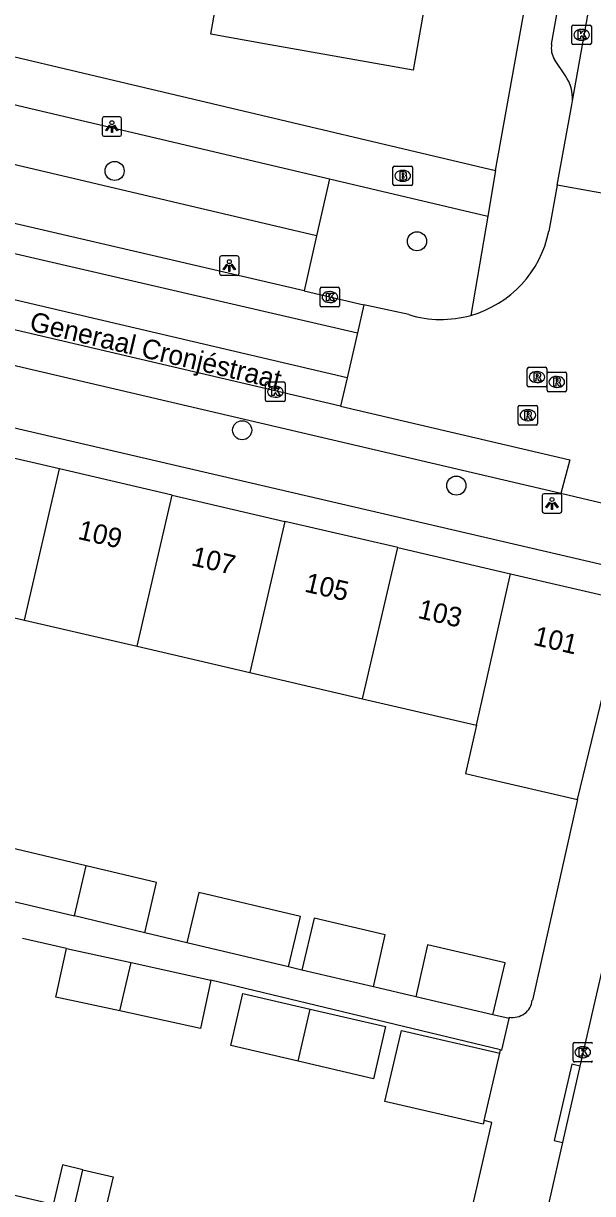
# Model space of a CAD drawing. Extents: x 163686 to 164493, y 382719 to 383870.
# Drawn here: x 163875.6 to 163904.7, y 383368 to 383427.9 of the extents above; entities that cross this region are included whole.
import ezdxf

# ---------------------------------------------------------------- set-up
doc = ezdxf.new("R2010")
doc.units = 0
for name, color, linetype in [('IMGEO_Boom', 7, 'Continuous'), ('IMGEO_Brandkraan', 7, 'Continuous'), ('IMGEO_Groenvoorziening', 7, 'Continuous'), ('IMGEO_Kolk', 7, 'Continuous'), ('IMGEO_Lichtpunt', 7, 'Continuous'), ('IMGEO_Openbare_ruimte_label', 7, 'Continuous'), ('IMGEO_Pand', 7, 'Continuous'), ('IMGEO_Pand_nummerreeks', 7, 'Continuous'), ('IMGEO_Rijbaan_lokaal_open', 7, 'Continuous'), ('IMGEO_Rioolput', 7, 'Continuous'), ('IMGEO_Voetpad_open', 7, 'Continuous')]:
    doc.layers.add(name, color=color, linetype=linetype)

msp = doc.modelspace()

# ---------------------------------------------------------------- linework, layer by layer
at = {"layer": 'IMGEO_Boom'}
for centre in [(163880.26, 383420.31), (163895.74, 383416.71), (163886.79, 383407.042), (163897.754, 383404.208)]:
    msp.add_circle(centre, 0.489, dxfattribs=at)
at = {"layer": 'IMGEO_Brandkraan'}
for p, q in [((163894.511, 383419.634), (163894.511, 383420.486)), ((163894.586, 383420.56), (163895.438, 383420.56)), ((163895.512, 383420.486), (163895.512, 383419.634)), ((163894.999, 383420.34), (163895.024, 383420.34)), ((163895.438, 383419.56), (163894.586, 383419.56)), ((163895.022, 383419.78), (163894.997, 383419.78))]:
    msp.add_line(p, q, dxfattribs=at)
for points in [[(163894.511, 383419.634), (163894.511, 383420.486)], [(163894.586, 383420.56), (163895.438, 383420.56)], [(163895.512, 383420.486), (163895.512, 383419.634)], [(163894.859, 383420.26), (163894.859, 383419.86), (163895.072, 383419.86)], [(163895.09, 383420.26), (163894.859, 383420.26)], [(163895.038, 383420.179), (163894.984, 383420.179), (163894.984, 383420.103)], [(163894.984, 383420.103), (163895.037, 383420.103)], [(163895.046, 383420.027), (163894.984, 383420.027), (163894.984, 383419.946)], [(163894.984, 383419.946), (163895.046, 383419.946)], [(163895.438, 383419.56), (163894.586, 383419.56)]]:
    msp.add_lwpolyline(points, dxfattribs=at)
for centre, radius, start, end in [((163894.588, 383420.484), 0.0765, 91.55205, 178.44795), ((163894.588, 383420.484), 0.0765, 91.55205, 178.44795), ((163895.436, 383420.484), 0.0765, 1.55205, 88.44795), ((163895.436, 383420.484), 0.0765, 1.55205, 88.44795), ((163895.039, 383420.141), 0.0379, 267.82845, 90.93552), ((163895.047, 383419.986), 0.0404, 269.87594, 90.50774), ((163895.078, 383420.111), 0.251, 268.66757, 293.53466), ((163895.094, 383420.115), 0.145, 59.4692, 91.53667), ((163895.119, 383420.162), 0.0922, 285.51372, 58.15012), ((163895.124, 383419.97), 0.105, 301.31148, 78.98903), ((163894.588, 383419.636), 0.0765, 181.55205, 268.44795), ((163894.588, 383419.636), 0.0765, 181.55205, 268.44795), ((163895.436, 383419.636), 0.0765, 271.55205, 358.44795), ((163895.436, 383419.636), 0.0765, 271.55205, 358.44795)]:
    msp.add_arc(centre, radius, start, end, dxfattribs=at)
for centre, major_axis, ratio, start_param, end_param in [((163894.998, 383420.06), (-0.387, 0.002), 0.722429, 4.712389, 7.853982), ((163895.023, 383420.06), (-0.39, 0.002), 0.717154, 1.570796, 4.712389)]:
    msp.add_ellipse(centre, major_axis=major_axis, ratio=ratio, start_param=start_param, end_param=end_param, dxfattribs=at)
at = {"layer": 'IMGEO_Groenvoorziening'}
for points in [[(163890.603, 383416.989), (163867.54, 383422.415)], [(163891.265, 383419.907), (163890.603, 383416.989)], [(163890.603, 383416.989), (163889.964, 383414.169)]]:
    msp.add_lwpolyline(points, dxfattribs=at)
at = {"layer": 'IMGEO_Kolk'}
for p, q in [((163903.669, 383426.851), (163903.669, 383427.703)), ((163903.744, 383427.777), (163904.596, 383427.777)), ((163904.67, 383427.703), (163904.67, 383426.851)), ((163904.18, 383426.997), (163904.155, 383426.997)), ((163904.157, 383427.557), (163904.182, 383427.557)), ((163904.596, 383426.777), (163903.744, 383426.777)), ((163890.778, 383413.431), (163890.778, 383414.283)), ((163890.853, 383414.357), (163891.705, 383414.357)), ((163891.266, 383414.137), (163891.291, 383414.137)), ((163891.779, 383414.283), (163891.779, 383413.431)), ((163891.705, 383413.357), (163890.853, 383413.357)), ((163891.289, 383413.577), (163891.264, 383413.577)), ((163887.987, 383408.586), (163887.987, 383409.438)), ((163888.062, 383409.512), (163888.914, 383409.512)), ((163888.475, 383409.292), (163888.5, 383409.292)), ((163888.988, 383409.438), (163888.988, 383408.586)), ((163888.914, 383408.512), (163888.062, 383408.512)), ((163888.498, 383408.732), (163888.473, 383408.732)), ((163903.729, 383374.785), (163903.729, 383375.637)), ((163903.804, 383375.711), (163904.656, 383375.711)), ((163904.217, 383375.491), (163904.242, 383375.491)), ((163904.24, 383374.931), (163904.215, 383374.931)), ((163904.656, 383374.711), (163903.804, 383374.711))]:
    msp.add_line(p, q, dxfattribs=at)
for points in [[(163903.669, 383426.851), (163903.669, 383427.703)], [(163903.744, 383427.777), (163904.596, 383427.777)], [(163904.67, 383427.703), (163904.67, 383426.851)], [(163903.99, 383427.477), (163904.113, 383427.477), (163904.113, 383427.326), (163904.243, 383427.477), (163904.407, 383427.477), (163904.261, 383427.326), (163904.414, 383427.077), (163904.262, 383427.077), (163904.177, 383427.241), (163904.113, 383427.174), (163904.113, 383427.077), (163903.99, 383427.077), (163903.99, 383427.477)], [(163904.596, 383426.777), (163903.744, 383426.777)], [(163890.778, 383413.431), (163890.778, 383414.283)], [(163890.853, 383414.357), (163891.705, 383414.357)], [(163891.099, 383414.057), (163891.222, 383414.057), (163891.222, 383413.906), (163891.352, 383414.057), (163891.516, 383414.057), (163891.37, 383413.906), (163891.523, 383413.657), (163891.371, 383413.657), (163891.286, 383413.821), (163891.222, 383413.754), (163891.222, 383413.657), (163891.099, 383413.657), (163891.099, 383414.057)], [(163891.779, 383414.283), (163891.779, 383413.431)], [(163891.705, 383413.357), (163890.853, 383413.357)], [(163887.987, 383408.586), (163887.987, 383409.438)], [(163888.062, 383409.512), (163888.914, 383409.512)], [(163888.308, 383409.212), (163888.431, 383409.212), (163888.431, 383409.061), (163888.561, 383409.212), (163888.725, 383409.212), (163888.579, 383409.061), (163888.732, 383408.812), (163888.58, 383408.812), (163888.495, 383408.976), (163888.431, 383408.909), (163888.431, 383408.812), (163888.308, 383408.812), (163888.308, 383409.212)], [(163888.988, 383409.438), (163888.988, 383408.586)], [(163888.914, 383408.512), (163888.062, 383408.512)], [(163903.729, 383374.785), (163903.729, 383375.637)], [(163903.804, 383375.711), (163904.656, 383375.711)], [(163904.05, 383375.411), (163904.173, 383375.411), (163904.173, 383375.26), (163904.303, 383375.411), (163904.467, 383375.411), (163904.321, 383375.26), (163904.474, 383375.011), (163904.322, 383375.011), (163904.237, 383375.175), (163904.173, 383375.108), (163904.173, 383375.011), (163904.05, 383375.011), (163904.05, 383375.411)], [(163904.656, 383374.711), (163903.804, 383374.711)]]:
    msp.add_lwpolyline(points, dxfattribs=at)
for centre, start, end in [((163903.746, 383427.701), 91.55205, 178.44795), ((163903.746, 383427.701), 91.55205, 178.44795), ((163904.594, 383427.701), 1.55205, 88.44795), ((163904.594, 383427.701), 1.55205, 88.44795), ((163903.746, 383426.853), 181.55205, 268.44795), ((163903.746, 383426.853), 181.55205, 268.44795), ((163904.594, 383426.853), 271.55205, 358.44795), ((163904.594, 383426.853), 271.55205, 358.44795), ((163890.855, 383414.281), 91.55205, 178.44795), ((163890.855, 383414.281), 91.55205, 178.44795), ((163891.703, 383414.281), 1.55205, 88.44795), ((163891.703, 383414.281), 1.55205, 88.44795), ((163890.855, 383413.433), 181.55205, 268.44795), ((163890.855, 383413.433), 181.55205, 268.44795), ((163891.703, 383413.433), 271.55205, 358.44795), ((163891.703, 383413.433), 271.55205, 358.44795), ((163888.064, 383409.436), 91.55205, 178.44795), ((163888.064, 383409.436), 91.55205, 178.44795), ((163888.912, 383409.436), 1.55205, 88.44795), ((163888.912, 383409.436), 1.55205, 88.44795), ((163888.064, 383408.588), 181.55205, 268.44795), ((163888.064, 383408.588), 181.55205, 268.44795), ((163888.912, 383408.588), 271.55205, 358.44795), ((163888.912, 383408.588), 271.55205, 358.44795), ((163903.806, 383375.635), 91.55205, 178.44795), ((163903.806, 383375.635), 91.55205, 178.44795), ((163904.654, 383375.635), 1.55205, 88.44795), ((163904.654, 383375.635), 1.55205, 88.44795), ((163903.806, 383374.787), 181.55205, 268.44795), ((163903.806, 383374.787), 181.55205, 268.44795), ((163904.654, 383374.787), 271.55205, 358.44795), ((163904.654, 383374.787), 271.55205, 358.44795)]:
    msp.add_arc(centre, 0.0765, start, end, dxfattribs=at)
for centre, major_axis, ratio, start_param, end_param in [((163904.156, 383427.277), (-0.387, 0.002), 0.722429, 4.712389, 7.853982), ((163904.181, 383427.277), (-0.39, 0.002), 0.717154, 1.570796, 4.712389), ((163891.265, 383413.857), (-0.387, 0.002), 0.722429, 4.712389, 7.853982), ((163891.29, 383413.857), (-0.39, 0.002), 0.717154, 1.570796, 4.712389), ((163888.474, 383409.012), (-0.387, 0.002), 0.722429, 4.712389, 7.853982), ((163888.499, 383409.012), (-0.39, 0.002), 0.717154, 1.570796, 4.712389), ((163904.216, 383375.211), (-0.387, 0.002), 0.722429, 4.712389, 7.853982), ((163904.241, 383375.211), (-0.39, 0.002), 0.717154, 1.570796, 4.712389)]:
    msp.add_ellipse(centre, major_axis=major_axis, ratio=ratio, start_param=start_param, end_param=end_param, dxfattribs=at)
at = {"layer": 'IMGEO_Lichtpunt'}
for p, q in [((163879.622, 383422.985), (163879.622, 383422.178)), ((163879.622, 383422.985), (163879.622, 383422.178)), ((163880.524, 383423.08), (163879.716, 383423.08)), ((163880.524, 383423.08), (163879.716, 383423.08)), ((163880.618, 383422.178), (163880.618, 383422.985)), ((163880.618, 383422.178), (163880.618, 383422.985)), ((163879.716, 383422.084), (163880.524, 383422.084)), ((163879.716, 383422.084), (163880.524, 383422.084)), ((163885.633, 383415.87), (163885.633, 383415.063)), ((163885.633, 383415.87), (163885.633, 383415.063)), ((163886.535, 383415.965), (163885.727, 383415.965)), ((163886.535, 383415.965), (163885.727, 383415.965)), ((163886.629, 383415.063), (163886.629, 383415.87)), ((163886.629, 383415.063), (163886.629, 383415.87)), ((163885.727, 383414.969), (163886.535, 383414.969)), ((163885.727, 383414.969), (163886.535, 383414.969)), ((163902.153, 383403.697), (163902.153, 383402.89)), ((163902.153, 383403.697), (163902.153, 383402.89)), ((163903.055, 383403.792), (163902.247, 383403.792)), ((163903.055, 383403.792), (163902.247, 383403.792)), ((163903.149, 383402.89), (163903.149, 383403.697)), ((163903.149, 383402.89), (163903.149, 383403.697)), ((163902.247, 383402.796), (163903.055, 383402.796)), ((163902.247, 383402.796), (163903.055, 383402.796))]:
    msp.add_line(p, q, dxfattribs=at)
for points in [[(163879.996, 383422.649), (163880.035, 383422.621), (163879.847, 383422.359), (163879.809, 383422.386), (163879.996, 383422.649)], [(163880.098, 383422.601), (163880.145, 383422.601), (163880.145, 383422.279), (163880.098, 383422.279), (163880.098, 383422.601)], [(163880.208, 383422.621), (163880.246, 383422.648), (163880.433, 383422.386), (163880.394, 383422.358), (163880.208, 383422.621)], [(163886.007, 383415.534), (163886.046, 383415.506), (163885.858, 383415.244), (163885.82, 383415.271), (163886.007, 383415.534)], [(163886.109, 383415.486), (163886.156, 383415.486), (163886.156, 383415.164), (163886.109, 383415.164), (163886.109, 383415.486)], [(163886.219, 383415.506), (163886.257, 383415.533), (163886.444, 383415.271), (163886.405, 383415.243), (163886.219, 383415.506)], [(163902.527, 383403.361), (163902.566, 383403.333), (163902.378, 383403.071), (163902.34, 383403.098), (163902.527, 383403.361)], [(163902.629, 383403.313), (163902.676, 383403.313), (163902.676, 383402.991), (163902.629, 383402.991), (163902.629, 383403.313)], [(163902.739, 383403.333), (163902.777, 383403.36), (163902.964, 383403.098), (163902.925, 383403.07), (163902.739, 383403.333)]]:
    msp.add_lwpolyline(points, dxfattribs=at)
for centre in [(163880.121, 383422.783), (163886.132, 383415.668), (163902.652, 383403.495)]:
    msp.add_circle(centre, 0.0994, dxfattribs=at)
for centre, start, end in [((163879.716, 383422.985), 90, 180), ((163879.716, 383422.985), 90, 180), ((163880.524, 383422.985), 0, 90), ((163880.524, 383422.985), 0, 90), ((163879.716, 383422.178), 180, 270), ((163879.716, 383422.178), 180, 270), ((163880.524, 383422.178), 270, 0), ((163880.524, 383422.178), 270, 360), ((163885.727, 383415.87), 90, 180), ((163885.727, 383415.87), 90, 180), ((163886.535, 383415.87), 0, 90), ((163886.535, 383415.87), 0, 90), ((163885.727, 383415.063), 180, 270), ((163885.727, 383415.063), 180, 270), ((163886.535, 383415.063), 270, 0), ((163886.535, 383415.063), 270, 360), ((163902.247, 383403.697), 90, 180), ((163902.247, 383403.697), 90, 180), ((163903.055, 383403.697), 0, 90), ((163903.055, 383403.697), 0, 90), ((163902.247, 383402.89), 180, 270), ((163902.247, 383402.89), 180, 270), ((163903.055, 383402.89), 270, 0), ((163903.055, 383402.89), 270, 360)]:
    msp.add_arc(centre, 0.0946, start, end, dxfattribs=at)
at = {"layer": 'IMGEO_Pand'}
for points in [[(163895.67, 383433.428), (163896.91, 383433.21), (163896.872, 383432.993), (163895.632, 383433.211), (163895.215, 383430.838), (163896.455, 383430.62), (163895.551, 383425.468), (163887.93, 383426.822), (163885.191, 383427.309), (163885.822, 383430.9), (163879.775, 383431.962), (163880.522, 383436.219)], [(163877.443, 383405.061), (163871.674, 383406.403)], [(163875.643, 383397.326), (163877.443, 383405.061)], [(163883.212, 383403.72), (163877.443, 383405.061)], [(163881.412, 383395.984), (163883.212, 383403.72)], [(163883.212, 383403.72), (163888.982, 383402.379)], [(163888.982, 383402.379), (163887.182, 383394.643)], [(163894.751, 383401.037), (163888.982, 383402.379)], [(163892.951, 383393.301), (163894.751, 383401.037)], [(163894.751, 383401.037), (163900.52, 383399.696)], [(163898.788, 383391.944), (163900.52, 383399.696)], [(163900.52, 383399.696), (163906.435, 383398.321)], [(163869.873, 383398.666), (163873.353, 383397.858), (163875.643, 383397.326)], [(163903.95, 383388.146), (163906.435, 383398.321)], [(163875.643, 383397.326), (163881.412, 383395.984)], [(163881.412, 383395.984), (163887.182, 383394.643)], [(163887.182, 383394.643), (163892.951, 383393.301)], [(163892.951, 383393.301), (163898.788, 383391.944)], [(163898.788, 383391.944), (163898.215, 383389.482), (163899.093, 383389.278), (163903.95, 383388.146)], [(163878.799, 383384.756), (163874.868, 383385.69), (163874.373, 383383.094)], [(163878.201, 383382.185), (163878.799, 383384.756)], [(163881.804, 383381.329), (163882.402, 383383.9), (163878.799, 383384.756)], [(163889.159, 383379.583), (163889.768, 383382.151), (163884.563, 383383.387), (163883.965, 383380.816)], [(163874.373, 383383.094), (163878.201, 383382.185)], [(163881.804, 383381.329), (163878.201, 383382.185)], [(163893.518, 383378.557), (163894.112, 383381.216), (163890.47, 383382.066), (163889.851, 383379.413)], [(163880.527, 383377.325), (163877.259, 383378.035), (163877.798, 383380.513)], [(163877.798, 383380.513), (163881.103, 383379.795)], [(163889.159, 383379.583), (163883.965, 383380.816)], [(163899.63, 383377.13), (163900.249, 383379.783), (163896.278, 383380.71), (163895.684, 383378.051)], [(163880.527, 383377.325), (163881.103, 383379.795)], [(163881.103, 383379.795), (163885.19, 383378.906)], [(163893.518, 383378.557), (163889.851, 383379.413)], [(163885.19, 383378.906), (163884.652, 383376.428), (163880.527, 383377.325)], [(163889.652, 383374.751), (163886.205, 383375.556), (163886.828, 383378.224), (163890.268, 383377.421)], [(163899.63, 383377.13), (163895.684, 383378.051)], [(163890.268, 383377.421), (163894.131, 383376.519), (163893.509, 383373.851), (163889.652, 383374.751)], [(163889.652, 383374.751), (163890.268, 383377.421)], [(163899.173, 383371.71), (163899.129, 383371.523), (163894.094, 383372.697), (163894.941, 383376.33), (163899.977, 383375.155)], [(163899.173, 383371.71), (163899.977, 383375.155)], [(163878.631, 383369.196), (163877.584, 383369.44), (163877.112, 383367.419), (163873.53, 383368.256)], [(163876.27, 383359.075), (163878.631, 383369.196)], [(163878.631, 383369.196), (163880.181, 383368.834), (163879.729, 383366.898), (163882.809, 383366.179)]]:
    msp.add_lwpolyline(points, dxfattribs=at)
at = {"layer": 'IMGEO_Rijbaan_lokaal_open'}
for points in [[(163903.693, 383423.896), (163908.69, 383451.789)], [(163827.854, 383427.16), (163860.525, 383419.464), (163892.693, 383412.027)], [(163892.163, 383409.724), (163827.318, 383424.902)], [(163902.917, 383419.586), (163903.666, 383423.694), (163903.693, 383423.896)], [(163891.83, 383408.274), (163827.942, 383423.215)], [(163889.964, 383414.169), (163866.886, 383419.533)], [(163902.917, 383419.586), (163902.486, 383417.224)], [(163906.707, 383418.906), (163902.917, 383419.586)], [(163889.964, 383414.169), (163893.023, 383413.458)], [(163893.023, 383413.458), (163892.693, 383412.027)], [(163895.327, 383412.958), (163893.023, 383413.458)], [(163892.693, 383412.027), (163892.163, 383409.724)], [(163892.163, 383409.724), (163891.83, 383408.274)], [(163891.83, 383408.274), (163903.557, 383405.524), (163903.102, 383403.799)], [(163905.911, 383403.137), (163903.102, 383403.799)], [(163908.819, 383395.067), (163904.084, 383374.498)], [(163904.084, 383374.498), (163903.189, 383370.591)], [(163903.189, 383370.591), (163898.523, 383350.105)]]:
    msp.add_lwpolyline(points, dxfattribs=at)
for centre, radius, start, end in [((163896.986, 383418.324), 5.609, 285.54282, 348.69325), ((163896.973, 383418.306), 5.596, 252.89886, 285.72408)]:
    msp.add_arc(centre, radius, start, end, dxfattribs=at)
at = {"layer": 'IMGEO_Rioolput'}
for p, q in [((163901.46, 383410.263), (163902.312, 383410.263)), ((163901.385, 383409.337), (163901.385, 383410.189)), ((163901.873, 383410.043), (163901.898, 383410.043)), ((163902.386, 383410.189), (163902.386, 383409.337)), ((163902.398, 383409.087), (163902.398, 383409.939)), ((163902.473, 383410.013), (163903.325, 383410.013)), ((163902.886, 383409.793), (163902.911, 383409.793)), ((163903.399, 383409.939), (163903.399, 383409.087)), ((163902.312, 383409.263), (163901.46, 383409.263)), ((163901.896, 383409.483), (163901.871, 383409.483)), ((163903.325, 383409.013), (163902.473, 383409.013)), ((163902.909, 383409.233), (163902.884, 383409.233)), ((163900.914, 383407.382), (163900.914, 383408.234)), ((163900.989, 383408.308), (163901.841, 383408.308)), ((163901.402, 383408.088), (163901.427, 383408.088)), ((163901.915, 383408.234), (163901.915, 383407.382)), ((163901.841, 383407.308), (163900.989, 383407.308)), ((163901.425, 383407.528), (163901.4, 383407.528))]:
    msp.add_line(p, q, dxfattribs=at)
for points in [[(163901.46, 383410.263), (163902.312, 383410.263)], [(163901.385, 383409.337), (163901.385, 383410.189)], [(163901.974, 383409.961), (163901.722, 383409.963), (163901.722, 383409.563)], [(163901.722, 383409.563), (163901.846, 383409.563), (163901.846, 383409.725), (163901.857, 383409.725)], [(163901.9, 383409.882), (163901.846, 383409.882), (163901.846, 383409.801)], [(163901.846, 383409.801), (163901.898, 383409.801)], [(163901.904, 383409.696), (163901.975, 383409.563), (163902.115, 383409.563), (163902.05, 383409.689)], [(163902.386, 383410.189), (163902.386, 383409.337)], [(163902.398, 383409.087), (163902.398, 383409.939)], [(163902.473, 383410.013), (163903.325, 383410.013)], [(163902.987, 383409.711), (163902.735, 383409.713), (163902.735, 383409.313)], [(163902.913, 383409.632), (163902.859, 383409.632), (163902.859, 383409.551)], [(163903.399, 383409.939), (163903.399, 383409.087)], [(163902.312, 383409.263), (163901.46, 383409.263)], [(163903.325, 383409.013), (163902.473, 383409.013)], [(163902.735, 383409.313), (163902.859, 383409.313), (163902.859, 383409.475), (163902.87, 383409.475)], [(163902.859, 383409.551), (163902.911, 383409.551)], [(163902.917, 383409.446), (163902.988, 383409.313), (163903.128, 383409.313), (163903.063, 383409.439)], [(163900.914, 383407.382), (163900.914, 383408.234)], [(163900.989, 383408.308), (163901.841, 383408.308)], [(163901.503, 383408.006), (163901.251, 383408.008), (163901.251, 383407.608)], [(163901.429, 383407.927), (163901.375, 383407.927), (163901.375, 383407.846)], [(163901.375, 383407.846), (163901.427, 383407.846)], [(163901.915, 383408.234), (163901.915, 383407.382)], [(163901.841, 383407.308), (163900.989, 383407.308)], [(163901.251, 383407.608), (163901.375, 383407.608), (163901.375, 383407.77), (163901.386, 383407.77)], [(163901.433, 383407.741), (163901.504, 383407.608), (163901.644, 383407.608), (163901.579, 383407.734)]]:
    msp.add_lwpolyline(points, dxfattribs=at)
for centre, radius, start, end in [((163901.462, 383410.187), 0.0765, 91.55205, 178.44795), ((163901.462, 383410.187), 0.0765, 91.55205, 178.44795), ((163902.31, 383410.187), 0.0765, 1.55205, 88.44795), ((163902.31, 383410.187), 0.0765, 1.55205, 88.44795), ((163901.856, 383409.672), 0.0533, 26.02933, 88.69889), ((163901.882, 383409.99), 0.19, 274.7715, 282.96867), ((163901.906, 383409.786), 0.0964, 77.00612, 93.18647), ((163901.92, 383409.843), 0.0378, 276.66336, 79.67722), ((163901.973, 383409.851), 0.109, 350.36119, 89.41601), ((163901.971, 383409.851), 0.112, 277.58423, 350.98172), ((163901.955, 383409.636), 0.108, 29.51342, 73.79051), ((163902.475, 383409.937), 0.0765, 91.55205, 178.44795), ((163902.475, 383409.937), 0.0765, 91.55205, 178.44795), ((163902.919, 383409.536), 0.0964, 77.00612, 93.18647), ((163902.933, 383409.593), 0.0378, 276.66336, 79.67722), ((163902.986, 383409.601), 0.109, 350.36119, 89.41601), ((163903.323, 383409.937), 0.0765, 1.55205, 88.44795), ((163903.323, 383409.937), 0.0765, 1.55205, 88.44795), ((163901.462, 383409.339), 0.0765, 181.55205, 268.44795), ((163901.462, 383409.339), 0.0765, 181.55205, 268.44795), ((163902.31, 383409.339), 0.0765, 271.55205, 358.44795), ((163902.31, 383409.339), 0.0765, 271.55205, 358.44795), ((163902.475, 383409.089), 0.0765, 181.55205, 268.44795), ((163902.475, 383409.089), 0.0765, 181.55205, 268.44795), ((163902.869, 383409.422), 0.0533, 26.02933, 88.69889), ((163902.895, 383409.74), 0.19, 274.7715, 282.96867), ((163902.984, 383409.601), 0.112, 277.58423, 350.98172), ((163902.968, 383409.386), 0.108, 29.51342, 73.79051), ((163903.323, 383409.089), 0.0765, 271.55205, 358.44795), ((163903.323, 383409.089), 0.0765, 271.55205, 358.44795), ((163900.991, 383408.232), 0.0765, 91.55205, 178.44795), ((163900.991, 383408.232), 0.0765, 91.55205, 178.44795), ((163901.411, 383408.035), 0.19, 274.7715, 282.96867), ((163901.435, 383407.831), 0.0964, 77.00612, 93.18647), ((163901.449, 383407.888), 0.0378, 276.66336, 79.67722), ((163901.502, 383407.896), 0.109, 350.36119, 89.41601), ((163901.5, 383407.896), 0.112, 277.58423, 350.98172), ((163901.839, 383408.232), 0.0765, 1.55205, 88.44795), ((163901.839, 383408.232), 0.0765, 1.55205, 88.44795), ((163900.991, 383407.384), 0.0765, 181.55205, 268.44795), ((163900.991, 383407.384), 0.0765, 181.55205, 268.44795), ((163901.385, 383407.717), 0.0533, 26.02933, 88.69889), ((163901.484, 383407.681), 0.108, 29.51342, 73.79051), ((163901.839, 383407.384), 0.0765, 271.55205, 358.44795), ((163901.839, 383407.384), 0.0765, 271.55205, 358.44795)]:
    msp.add_arc(centre, radius, start, end, dxfattribs=at)
for centre, major_axis, ratio, start_param, end_param in [((163901.872, 383409.763), (-0.387, 0.002), 0.722429, 4.712389, 7.853982), ((163901.897, 383409.763), (-0.39, 0.002), 0.717154, 1.570796, 4.712389), ((163902.885, 383409.513), (-0.387, 0.002), 0.722429, 4.712389, 7.853982), ((163902.91, 383409.513), (-0.39, 0.002), 0.717154, 1.570796, 4.712389), ((163901.401, 383407.808), (-0.387, 0.002), 0.722429, 4.712389, 7.853982), ((163901.426, 383407.808), (-0.39, 0.002), 0.717154, 1.570796, 4.712389)]:
    msp.add_ellipse(centre, major_axis=major_axis, ratio=ratio, start_param=start_param, end_param=end_param, dxfattribs=at)
at = {"layer": 'IMGEO_Voetpad_open'}
for points in [[(163899.759, 383420.325), (163906.853, 383459.8)], [(163902.632, 383426.799), (163906.691, 383449.49)], [(163831.477, 383436.455), (163837.936, 383434.797), (163843.936, 383433.408), (163866.249, 383428.241), (163868.851, 383427.627), (163899.759, 383420.325)], [(163903.339, 383425.173), (163902.783, 383426.011)], [(163868.201, 383425.328), (163891.265, 383419.907)], [(163903.102, 383403.799), (163830.362, 383420.809)], [(163891.265, 383419.907), (163899.366, 383418.003)], [(163899.759, 383420.325), (163899.366, 383418.003)], [(163899.366, 383418.003), (163898.489, 383412.92)], [(163854.563, 383411.946), (163906.774, 383399.807)], [(163903.95, 383388.146), (163901.645, 383377.871)], [(163877.798, 383380.513), (163875.537, 383381.033)], [(163883.965, 383380.816), (163881.804, 383381.329)], [(163889.851, 383379.413), (163889.159, 383379.583)], [(163900.022, 383375.339), (163885.19, 383378.906)], [(163895.684, 383378.051), (163893.518, 383378.557)], [(163900.451, 383376.938), (163899.63, 383377.13)], [(163900.022, 383375.339), (163900.087, 383375.322), (163900.451, 383376.938)], [(163900.467, 383377.007), (163900.451, 383376.938)], [(163899.977, 383375.155), (163900.022, 383375.339)], [(163904.084, 383374.498), (163903.662, 383374.604), (163902.762, 383370.701), (163903.189, 383370.591)], [(163894.598, 383350.001), (163899.567, 383371.61), (163899.173, 383371.71)]]:
    msp.add_lwpolyline(points, dxfattribs=at)
for centre, radius, start, end in [((163903.713, 383426.598), 1.099, 169.44722, 212.24831), ((163901.769, 383424.05), 1.93, 355.41392, 35.57413), ((163900.645, 383377.999), 1.008, 259.811, 352.70511)]:
    msp.add_arc(centre, radius, start, end, dxfattribs=at)

# ---------------------------------------------------------------- texts
at = {"layer": 'IMGEO_Openbare_ruimte_label'}
msp.add_text('Generaal Cronjéstraat', height=1, rotation=346.70042, dxfattribs=at).set_placement((163875.85, 383412.154))
at = {"layer": 'IMGEO_Pand_nummerreeks'}
for s, p in [('109', (163878.33, 383401.488)), ('107', (163884.132, 383400.139)), ('105', (163889.934, 383398.791)), ('103', (163895.735, 383397.442)), ('101', (163901.649, 383396.067))]:
    msp.add_text(s, height=1, rotation=346.91174, dxfattribs=at).set_placement(p)

doc.saveas('drawing.dxf')
